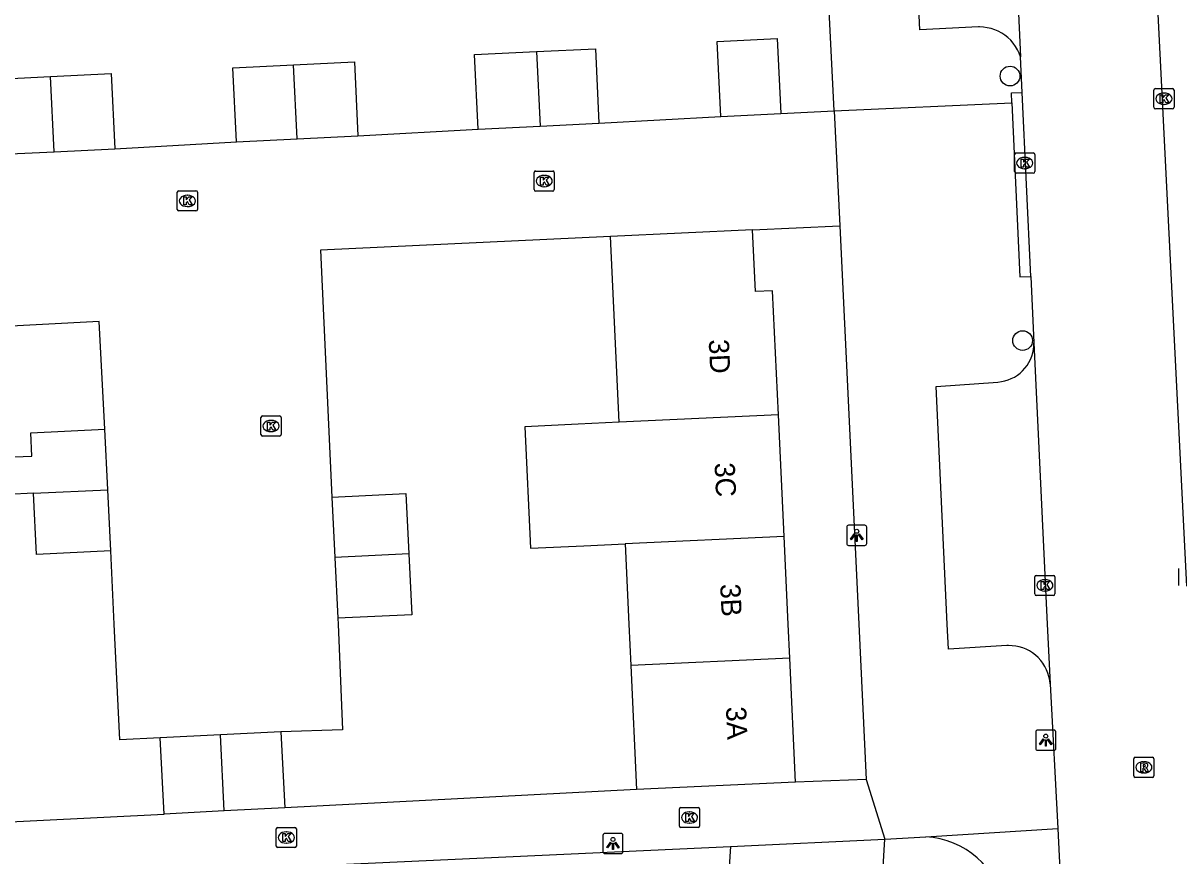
# Model space of a CAD drawing. Extents: x 161084 to 161928, y 385355 to 386522.
# Drawn here: x 161355.5 to 161412.9, y 386238.5 to 386279.8 of the extents above; entities that cross this region are included whole.
import ezdxf

# ---------------------------------------------------------------- set-up
doc = ezdxf.new("R2010")
doc.units = 0
for name, color, linetype in [('IMGEO_Boom', 7, 'Continuous'), ('IMGEO_Kolk', 7, 'Continuous'), ('IMGEO_Lichtpunt', 7, 'Continuous'), ('IMGEO_Pand', 7, 'Continuous'), ('IMGEO_Pand_nummerreeks', 7, 'Continuous'), ('IMGEO_Rijbaan_lokaal_open', 7, 'Continuous'), ('IMGEO_Rioolput', 7, 'Continuous'), ('IMGEO_Voetpad_open', 7, 'Continuous')]:
    doc.layers.add(name, color=color, linetype=linetype)

msp = doc.modelspace()

# ---------------------------------------------------------------- linework, layer by layer
at = {"layer": 'IMGEO_Boom'}
for centre in [(161404.499, 386277.22), (161405.125, 386264.087)]:
    msp.add_circle(centre, 0.489, dxfattribs=at)
at = {"layer": 'IMGEO_Kolk'}
for p, q in [((161411.638, 386275.669), (161411.638, 386276.521)), ((161411.713, 386276.595), (161412.565, 386276.595)), ((161412.126, 386276.375), (161412.151, 386276.375)), ((161412.639, 386276.521), (161412.639, 386275.669)), ((161412.149, 386275.815), (161412.124, 386275.815)), ((161412.565, 386275.595), (161411.713, 386275.595)), ((161404.727, 386272.475), (161404.727, 386273.327)), ((161404.802, 386273.401), (161405.654, 386273.401)), ((161405.215, 386273.181), (161405.24, 386273.181)), ((161405.728, 386273.327), (161405.728, 386272.475)), ((161380.878, 386271.58), (161380.878, 386272.432)), ((161380.953, 386272.506), (161381.805, 386272.506)), ((161381.879, 386272.432), (161381.879, 386271.58)), ((161405.654, 386272.401), (161404.802, 386272.401)), ((161405.238, 386272.621), (161405.213, 386272.621)), ((161381.389, 386271.726), (161381.364, 386271.726)), ((161381.366, 386272.286), (161381.391, 386272.286)), ((161363.165, 386270.596), (161363.165, 386271.448)), ((161363.24, 386271.522), (161364.092, 386271.522)), ((161363.653, 386271.302), (161363.678, 386271.302)), ((161364.166, 386271.448), (161364.166, 386270.596)), ((161381.805, 386271.506), (161380.953, 386271.506)), ((161363.676, 386270.742), (161363.651, 386270.742)), ((161364.092, 386270.522), (161363.24, 386270.522)), ((161367.317, 386259.419), (161367.317, 386260.271)), ((161367.392, 386260.345), (161368.244, 386260.345)), ((161368.318, 386260.271), (161368.318, 386259.419)), ((161367.805, 386260.125), (161367.83, 386260.125)), ((161368.244, 386259.345), (161367.392, 386259.345)), ((161367.828, 386259.565), (161367.803, 386259.565)), ((161405.728, 386251.506), (161405.728, 386252.358)), ((161405.803, 386252.432), (161406.655, 386252.432)), ((161406.216, 386252.212), (161406.241, 386252.212)), ((161406.729, 386252.358), (161406.729, 386251.506)), ((161412.88, 386251.928), (161412.88, 386252.78)), ((161406.239, 386251.652), (161406.214, 386251.652)), ((161406.655, 386251.432), (161405.803, 386251.432)), ((161388.089, 386239.982), (161388.089, 386240.834)), ((161388.164, 386240.908), (161389.016, 386240.908)), ((161389.09, 386240.834), (161389.09, 386239.982)), ((161388.577, 386240.688), (161388.602, 386240.688)), ((161368.077, 386238.99), (161368.077, 386239.842)), ((161368.152, 386239.916), (161369.004, 386239.916)), ((161368.565, 386239.696), (161368.59, 386239.696)), ((161369.078, 386239.842), (161369.078, 386238.99)), ((161389.016, 386239.908), (161388.164, 386239.908)), ((161388.6, 386240.128), (161388.575, 386240.128)), ((161368.588, 386239.136), (161368.563, 386239.136)), ((161369.004, 386238.916), (161368.152, 386238.916))]:
    msp.add_line(p, q, dxfattribs=at)
for points in [[(161411.638, 386275.669), (161411.638, 386276.521)], [(161411.713, 386276.595), (161412.565, 386276.595)], [(161412.639, 386276.521), (161412.639, 386275.669)], [(161411.959, 386276.295), (161412.082, 386276.295), (161412.082, 386276.144), (161412.212, 386276.295), (161412.376, 386276.295), (161412.23, 386276.144), (161412.383, 386275.895), (161412.231, 386275.895), (161412.146, 386276.059), (161412.082, 386275.992), (161412.082, 386275.895), (161411.959, 386275.895), (161411.959, 386276.295)], [(161412.565, 386275.595), (161411.713, 386275.595)], [(161404.727, 386272.475), (161404.727, 386273.327)], [(161404.802, 386273.401), (161405.654, 386273.401)], [(161405.048, 386273.101), (161405.171, 386273.101), (161405.171, 386272.95), (161405.301, 386273.101), (161405.465, 386273.101), (161405.319, 386272.95), (161405.472, 386272.701), (161405.32, 386272.701), (161405.235, 386272.865), (161405.171, 386272.798), (161405.171, 386272.701), (161405.048, 386272.701), (161405.048, 386273.101)], [(161405.728, 386273.327), (161405.728, 386272.475)], [(161380.878, 386271.58), (161380.878, 386272.432)], [(161380.953, 386272.506), (161381.805, 386272.506)], [(161381.879, 386272.432), (161381.879, 386271.58)], [(161405.654, 386272.401), (161404.802, 386272.401)], [(161381.199, 386272.206), (161381.322, 386272.206), (161381.322, 386272.055), (161381.452, 386272.206), (161381.616, 386272.206), (161381.47, 386272.055), (161381.623, 386271.806), (161381.471, 386271.806), (161381.386, 386271.97), (161381.322, 386271.903), (161381.322, 386271.806), (161381.199, 386271.806), (161381.199, 386272.206)], [(161363.165, 386270.596), (161363.165, 386271.448)], [(161363.24, 386271.522), (161364.092, 386271.522)], [(161363.486, 386271.222), (161363.609, 386271.222), (161363.609, 386271.071), (161363.739, 386271.222), (161363.903, 386271.222), (161363.757, 386271.071), (161363.91, 386270.822), (161363.758, 386270.822), (161363.673, 386270.986), (161363.609, 386270.919), (161363.609, 386270.822), (161363.486, 386270.822), (161363.486, 386271.222)], [(161364.166, 386271.448), (161364.166, 386270.596)], [(161381.805, 386271.506), (161380.953, 386271.506)], [(161364.092, 386270.522), (161363.24, 386270.522)], [(161367.317, 386259.419), (161367.317, 386260.271)], [(161367.392, 386260.345), (161368.244, 386260.345)], [(161368.318, 386260.271), (161368.318, 386259.419)], [(161367.638, 386260.045), (161367.761, 386260.045), (161367.761, 386259.894), (161367.891, 386260.045), (161368.055, 386260.045), (161367.909, 386259.894), (161368.062, 386259.645), (161367.91, 386259.645), (161367.825, 386259.809), (161367.761, 386259.742), (161367.761, 386259.645), (161367.638, 386259.645), (161367.638, 386260.045)], [(161368.244, 386259.345), (161367.392, 386259.345)], [(161405.728, 386251.506), (161405.728, 386252.358)], [(161405.803, 386252.432), (161406.655, 386252.432)], [(161406.729, 386252.358), (161406.729, 386251.506)], [(161412.88, 386251.928), (161412.88, 386252.78)], [(161406.049, 386252.132), (161406.172, 386252.132), (161406.172, 386251.981), (161406.302, 386252.132), (161406.466, 386252.132), (161406.32, 386251.981), (161406.473, 386251.732), (161406.321, 386251.732), (161406.236, 386251.896), (161406.172, 386251.829), (161406.172, 386251.732), (161406.049, 386251.732), (161406.049, 386252.132)], [(161406.655, 386251.432), (161405.803, 386251.432)], [(161388.089, 386239.982), (161388.089, 386240.834)], [(161388.164, 386240.908), (161389.016, 386240.908)], [(161389.09, 386240.834), (161389.09, 386239.982)], [(161388.41, 386240.608), (161388.533, 386240.608), (161388.533, 386240.457), (161388.663, 386240.608), (161388.827, 386240.608), (161388.681, 386240.457), (161388.834, 386240.208), (161388.682, 386240.208), (161388.597, 386240.372), (161388.533, 386240.305), (161388.533, 386240.208), (161388.41, 386240.208), (161388.41, 386240.608)], [(161368.077, 386238.99), (161368.077, 386239.842)], [(161368.152, 386239.916), (161369.004, 386239.916)], [(161368.398, 386239.616), (161368.521, 386239.616), (161368.521, 386239.465), (161368.651, 386239.616), (161368.815, 386239.616), (161368.669, 386239.465), (161368.822, 386239.216), (161368.67, 386239.216), (161368.585, 386239.38), (161368.521, 386239.313), (161368.521, 386239.216), (161368.398, 386239.216), (161368.398, 386239.616)], [(161369.078, 386239.842), (161369.078, 386238.99)], [(161389.016, 386239.908), (161388.164, 386239.908)], [(161369.004, 386238.916), (161368.152, 386238.916)]]:
    msp.add_lwpolyline(points, dxfattribs=at)
for centre, start, end in [((161411.715, 386276.519), 91.55205, 178.44795), ((161411.715, 386276.519), 91.55205, 178.44795), ((161412.563, 386276.519), 1.55205, 88.44795), ((161412.563, 386276.519), 1.55205, 88.44795), ((161411.715, 386275.671), 181.55205, 268.44795), ((161411.715, 386275.671), 181.55205, 268.44795), ((161412.563, 386275.671), 271.55205, 358.44795), ((161412.563, 386275.671), 271.55205, 358.44795), ((161404.804, 386273.325), 91.55205, 178.44795), ((161404.804, 386273.325), 91.55205, 178.44795), ((161405.652, 386273.325), 1.55205, 88.44795), ((161405.652, 386273.325), 1.55205, 88.44795), ((161380.955, 386272.43), 91.55205, 178.44795), ((161380.955, 386272.43), 91.55205, 178.44795), ((161381.803, 386272.43), 1.55205, 88.44795), ((161381.803, 386272.43), 1.55205, 88.44795), ((161404.804, 386272.477), 181.55205, 268.44795), ((161404.804, 386272.477), 181.55205, 268.44795), ((161405.652, 386272.477), 271.55205, 358.44795), ((161405.652, 386272.477), 271.55205, 358.44795), ((161363.242, 386271.446), 91.55205, 178.44795), ((161363.242, 386271.446), 91.55205, 178.44795), ((161364.09, 386271.446), 1.55205, 88.44795), ((161364.09, 386271.446), 1.55205, 88.44795), ((161380.955, 386271.582), 181.55205, 268.44795), ((161380.955, 386271.582), 181.55205, 268.44795), ((161381.803, 386271.582), 271.55205, 358.44795), ((161381.803, 386271.582), 271.55205, 358.44795), ((161363.242, 386270.598), 181.55205, 268.44795), ((161363.242, 386270.598), 181.55205, 268.44795), ((161364.09, 386270.598), 271.55205, 358.44795), ((161364.09, 386270.598), 271.55205, 358.44795), ((161367.394, 386260.269), 91.55205, 178.44795), ((161367.394, 386260.269), 91.55205, 178.44795), ((161368.242, 386260.269), 1.55205, 88.44795), ((161368.242, 386260.269), 1.55205, 88.44795), ((161367.394, 386259.421), 181.55205, 268.44795), ((161367.394, 386259.421), 181.55205, 268.44795), ((161368.242, 386259.421), 271.55205, 358.44795), ((161368.242, 386259.421), 271.55205, 358.44795), ((161405.805, 386252.356), 91.55205, 178.44795), ((161405.805, 386252.356), 91.55205, 178.44795), ((161406.653, 386252.356), 1.55205, 88.44795), ((161406.653, 386252.356), 1.55205, 88.44795), ((161405.805, 386251.508), 181.55205, 268.44795), ((161405.805, 386251.508), 181.55205, 268.44795), ((161406.653, 386251.508), 271.55205, 358.44795), ((161406.653, 386251.508), 271.55205, 358.44795), ((161388.166, 386240.832), 91.55205, 178.44795), ((161388.166, 386240.832), 91.55205, 178.44795), ((161389.014, 386240.832), 1.55205, 88.44795), ((161389.014, 386240.832), 1.55205, 88.44795), ((161368.154, 386239.84), 91.55205, 178.44795), ((161368.154, 386239.84), 91.55205, 178.44795), ((161369.002, 386239.84), 1.55205, 88.44795), ((161369.002, 386239.84), 1.55205, 88.44795), ((161388.166, 386239.984), 181.55205, 268.44795), ((161388.166, 386239.984), 181.55205, 268.44795), ((161389.014, 386239.984), 271.55205, 358.44795), ((161389.014, 386239.984), 271.55205, 358.44795), ((161368.154, 386238.992), 181.55205, 268.44795), ((161368.154, 386238.992), 181.55205, 268.44795), ((161369.002, 386238.992), 271.55205, 358.44795), ((161369.002, 386238.992), 271.55205, 358.44795)]:
    msp.add_arc(centre, 0.0765, start, end, dxfattribs=at)
for centre, major_axis, ratio, start_param, end_param in [((161412.125, 386276.095), (-0.387, 0.002), 0.722429, 4.712389, 7.853982), ((161412.15, 386276.095), (-0.39, 0.002), 0.717154, 1.570796, 4.712389), ((161405.214, 386272.901), (-0.387, 0.002), 0.722429, 4.712389, 7.853982), ((161405.239, 386272.901), (-0.39, 0.002), 0.717154, 1.570796, 4.712389), ((161381.365, 386272.006), (-0.387, 0.002), 0.722429, 4.712389, 7.853982), ((161381.39, 386272.006), (-0.39, 0.002), 0.717154, 1.570796, 4.712389), ((161363.652, 386271.022), (-0.387, 0.002), 0.722429, 4.712389, 7.853982), ((161363.677, 386271.022), (-0.39, 0.002), 0.717154, 1.570796, 4.712389), ((161367.804, 386259.845), (-0.387, 0.002), 0.722429, 4.712389, 7.853982), ((161367.829, 386259.845), (-0.39, 0.002), 0.717154, 1.570796, 4.712389), ((161406.215, 386251.932), (-0.387, 0.002), 0.722429, 4.712389, 7.853982), ((161406.24, 386251.932), (-0.39, 0.002), 0.717154, 1.570796, 4.712389), ((161388.576, 386240.408), (-0.387, 0.002), 0.722429, 4.712389, 7.853982), ((161388.601, 386240.408), (-0.39, 0.002), 0.717154, 1.570796, 4.712389), ((161368.564, 386239.416), (-0.387, 0.002), 0.722429, 4.712389, 7.853982), ((161368.589, 386239.416), (-0.39, 0.002), 0.717154, 1.570796, 4.712389)]:
    msp.add_ellipse(centre, major_axis=major_axis, ratio=ratio, start_param=start_param, end_param=end_param, dxfattribs=at)
at = {"layer": 'IMGEO_Lichtpunt'}
for p, q in [((161396.391, 386254.822), (161396.391, 386254.015)), ((161396.391, 386254.822), (161396.391, 386254.015)), ((161397.293, 386254.917), (161396.485, 386254.917)), ((161397.293, 386254.917), (161396.485, 386254.917)), ((161397.387, 386254.015), (161397.387, 386254.822)), ((161397.387, 386254.015), (161397.387, 386254.822)), ((161396.485, 386253.921), (161397.293, 386253.921)), ((161396.485, 386253.921), (161397.293, 386253.921)), ((161405.776, 386244.651), (161405.776, 386243.844)), ((161405.776, 386244.651), (161405.776, 386243.844)), ((161406.678, 386244.746), (161405.87, 386244.746)), ((161406.678, 386244.746), (161405.87, 386244.746)), ((161406.772, 386243.844), (161406.772, 386244.651)), ((161406.772, 386243.844), (161406.772, 386244.651)), ((161405.87, 386243.75), (161406.678, 386243.75)), ((161405.87, 386243.75), (161406.678, 386243.75)), ((161385.193, 386239.617), (161384.385, 386239.617)), ((161385.193, 386239.617), (161384.385, 386239.617)), ((161384.291, 386239.522), (161384.291, 386238.715)), ((161384.291, 386239.522), (161384.291, 386238.715)), ((161385.287, 386238.715), (161385.287, 386239.522)), ((161385.287, 386238.715), (161385.287, 386239.522)), ((161384.385, 386238.621), (161385.193, 386238.621)), ((161384.385, 386238.621), (161385.193, 386238.621))]:
    msp.add_line(p, q, dxfattribs=at)
for points in [[(161396.765, 386254.486), (161396.804, 386254.458), (161396.616, 386254.196), (161396.578, 386254.223), (161396.765, 386254.486)], [(161396.867, 386254.438), (161396.914, 386254.438), (161396.914, 386254.116), (161396.867, 386254.116), (161396.867, 386254.438)], [(161396.977, 386254.458), (161397.015, 386254.485), (161397.202, 386254.223), (161397.163, 386254.195), (161396.977, 386254.458)], [(161406.15, 386244.315), (161406.189, 386244.287), (161406.001, 386244.025), (161405.963, 386244.052), (161406.15, 386244.315)], [(161406.252, 386244.267), (161406.299, 386244.267), (161406.299, 386243.945), (161406.252, 386243.945), (161406.252, 386244.267)], [(161406.362, 386244.287), (161406.4, 386244.314), (161406.587, 386244.052), (161406.548, 386244.024), (161406.362, 386244.287)], [(161384.665, 386239.186), (161384.704, 386239.158), (161384.516, 386238.896), (161384.478, 386238.923), (161384.665, 386239.186)], [(161384.767, 386239.138), (161384.814, 386239.138), (161384.814, 386238.816), (161384.767, 386238.816), (161384.767, 386239.138)], [(161384.877, 386239.158), (161384.915, 386239.185), (161385.102, 386238.923), (161385.063, 386238.895), (161384.877, 386239.158)]]:
    msp.add_lwpolyline(points, dxfattribs=at)
for centre in [(161396.89, 386254.62), (161406.275, 386244.449), (161384.79, 386239.32)]:
    msp.add_circle(centre, 0.0994, dxfattribs=at)
for centre, start, end in [((161396.485, 386254.822), 90, 180), ((161396.485, 386254.822), 90, 180), ((161397.293, 386254.822), 0, 90), ((161397.293, 386254.822), 0, 90), ((161396.485, 386254.015), 180, 270), ((161396.485, 386254.015), 180, 270), ((161397.293, 386254.015), 270, 0), ((161397.293, 386254.015), 270, 360), ((161405.87, 386244.651), 90, 180), ((161405.87, 386244.651), 90, 180), ((161406.678, 386244.651), 0, 90), ((161406.678, 386244.651), 0, 90), ((161405.87, 386243.844), 180, 270), ((161405.87, 386243.844), 180, 270), ((161406.678, 386243.844), 270, 0), ((161406.678, 386243.844), 270, 360), ((161384.385, 386239.522), 90, 180), ((161384.385, 386239.522), 90, 180), ((161385.193, 386239.522), 0, 90), ((161385.193, 386239.522), 0, 90), ((161384.385, 386238.715), 180, 270), ((161384.385, 386238.715), 180, 270), ((161385.193, 386238.715), 270, 0), ((161385.193, 386238.715), 270, 360)]:
    msp.add_arc(centre, 0.0946, start, end, dxfattribs=at)
at = {"layer": 'IMGEO_Pand'}
for points in [[(161390.138, 386275.214), (161389.958, 386278.935), (161392.942, 386279.08), (161393.122, 386275.359)], [(161378.094, 386274.59), (161377.914, 386278.286), (161380.997, 386278.436)], [(161380.997, 386278.436), (161383.915, 386278.577), (161384.094, 386274.881)], [(161380.997, 386278.436), (161381.177, 386274.74)], [(161366.101, 386273.957), (161365.922, 386277.634), (161368.935, 386277.78)], [(161368.935, 386277.78), (161371.955, 386277.927), (161372.134, 386274.25)], [(161369.114, 386274.103), (161368.935, 386277.78)], [(161354.123, 386273.322), (161353.942, 386277.055), (161356.871, 386277.198)], [(161356.871, 386277.198), (161359.879, 386277.344), (161360.06, 386273.61)], [(161357.053, 386273.464), (161356.871, 386277.198)], [(161390.138, 386275.214), (161393.122, 386275.359)], [(161378.094, 386274.59), (161381.177, 386274.74)], [(161381.177, 386274.74), (161384.094, 386274.881)], [(161366.101, 386273.957), (161369.114, 386274.103)], [(161369.114, 386274.103), (161372.134, 386274.25)], [(161354.123, 386273.322), (161357.053, 386273.464)], [(161357.053, 386273.464), (161360.06, 386273.61)], [(161391.721, 386269.589), (161384.675, 386269.26)], [(161393.001, 386260.401), (161392.713, 386266.562), (161391.865, 386266.522), (161391.721, 386269.589)], [(161385.106, 386260.032), (161384.675, 386269.26)], [(161393.001, 386260.401), (161385.106, 386260.032)], [(161393.284, 386254.362), (161393.001, 386260.401)], [(161356.035, 386256.506), (161354.751, 386256.444), (161354.661, 386258.292), (161355.945, 386258.354), (161355.889, 386259.511), (161359.566, 386259.689)], [(161359.712, 386256.684), (161359.566, 386259.689)], [(161385.106, 386260.032), (161383.064, 386259.937), (161380.415, 386259.813), (161380.697, 386253.774), (161383.346, 386253.898), (161385.389, 386253.993)], [(161356.035, 386256.506), (161359.712, 386256.684)], [(161359.859, 386253.651), (161356.182, 386253.472), (161356.035, 386256.506)], [(161359.859, 386253.651), (161359.712, 386256.684)], [(161370.839, 386256.31), (161374.515, 386256.489), (161374.66, 386253.492)], [(161370.839, 386256.31), (161370.984, 386253.32)], [(161393.284, 386254.362), (161385.389, 386253.993)], [(161385.389, 386253.993), (161385.575, 386250), (161385.671, 386247.954)], [(161393.567, 386248.323), (161393.488, 386250), (161393.284, 386254.362)], [(161374.66, 386253.492), (161370.984, 386253.32)], [(161374.66, 386253.492), (161374.806, 386250.478), (161371.131, 386250.3)], [(161370.984, 386253.32), (161371.131, 386250.3)], [(161393.567, 386248.323), (161385.671, 386247.954)], [(161393.855, 386242.164), (161393.567, 386248.323)], [(161385.671, 386247.954), (161385.959, 386241.795)], [(161365.309, 386244.514), (161362.315, 386244.364)], [(161362.505, 386240.583), (161362.315, 386244.364)], [(161368.306, 386244.664), (161365.309, 386244.514)], [(161365.498, 386240.733), (161365.309, 386244.514)], [(161368.306, 386244.664), (161368.496, 386240.883)], [(161393.855, 386242.164), (161385.959, 386241.795)], [(161368.496, 386240.883), (161365.498, 386240.733)], [(161365.498, 386240.733), (161362.505, 386240.583)], [(161390.625, 386238.977), (161398.287, 386239.334)], [(161401.562, 386229.51), (161401.744, 386232.119), (161401.086, 386232.165), (161401.299, 386235.231), (161398.048, 386235.484), (161398.287, 386239.334)], [(161390.625, 386238.977), (161390.403, 386235.683), (161391.899, 386235.582), (161391.537, 386230.211)]]:
    msp.add_lwpolyline(points, dxfattribs=at)
at = {"layer": 'IMGEO_Rijbaan_lokaal_open'}
for points in [[(161411.052, 386295.842), (161413.26, 386251.899)], [(161404.233, 386295.09), (161405.023, 386278.177)], [(161405.106, 386276.408), (161405.023, 386278.177)], [(161405.532, 386267.274), (161405.106, 386276.408)], [(161384.094, 386274.881), (161390.138, 386275.214)], [(161393.122, 386275.359), (161395.775, 386275.487)], [(161395.775, 386275.487), (161396.054, 386269.783)], [(161372.134, 386274.25), (161378.094, 386274.59)], [(161360.06, 386273.61), (161366.101, 386273.957)], [(161391.721, 386269.589), (161396.054, 386269.783)], [(161384.675, 386269.26), (161370.272, 386268.569), (161370.839, 386256.31)], [(161405.532, 386267.274), (161405.686, 386263.977)], [(161359.566, 386259.689), (161359.286, 386265.037), (161351.465, 386264.624), (161351.417, 386265.561)], [(161405.686, 386263.977), (161406.339, 386250), (161406.49, 386247.042)], [(161362.315, 386244.364), (161360.32, 386244.263), (161360.038, 386250), (161359.859, 386253.651)], [(161371.131, 386250.3), (161371.144, 386250), (161371.365, 386244.76), (161368.306, 386244.664)], [(161406.49, 386247.042), (161406.872, 386239.857)], [(161406.872, 386239.857), (161406.945, 386238.489), (161407.144, 386234.708), (161407.371, 386229.904)]]:
    msp.add_lwpolyline(points, dxfattribs=at)
at = {"layer": 'IMGEO_Rioolput'}
for p, q in [((161410.643, 386242.474), (161410.643, 386243.326)), ((161410.718, 386243.4), (161411.57, 386243.4)), ((161411.131, 386243.18), (161411.156, 386243.18)), ((161411.644, 386243.326), (161411.644, 386242.474)), ((161411.154, 386242.62), (161411.129, 386242.62)), ((161411.57, 386242.4), (161410.718, 386242.4))]:
    msp.add_line(p, q, dxfattribs=at)
for points in [[(161410.643, 386242.474), (161410.643, 386243.326)], [(161410.718, 386243.4), (161411.57, 386243.4)], [(161411.232, 386243.098), (161410.98, 386243.1), (161410.98, 386242.7)], [(161411.644, 386243.326), (161411.644, 386242.474)], [(161410.98, 386242.7), (161411.104, 386242.7), (161411.104, 386242.862), (161411.115, 386242.862)], [(161411.158, 386243.019), (161411.104, 386243.019), (161411.104, 386242.938)], [(161411.104, 386242.938), (161411.156, 386242.938)], [(161411.162, 386242.833), (161411.233, 386242.7), (161411.373, 386242.7), (161411.308, 386242.826)], [(161411.57, 386242.4), (161410.718, 386242.4)]]:
    msp.add_lwpolyline(points, dxfattribs=at)
for centre, radius, start, end in [((161410.72, 386243.324), 0.0765, 91.55205, 178.44795), ((161410.72, 386243.324), 0.0765, 91.55205, 178.44795), ((161411.231, 386242.988), 0.109, 350.36119, 89.41601), ((161411.568, 386243.324), 0.0765, 1.55205, 88.44795), ((161411.568, 386243.324), 0.0765, 1.55205, 88.44795), ((161410.72, 386242.476), 0.0765, 181.55205, 268.44795), ((161410.72, 386242.476), 0.0765, 181.55205, 268.44795), ((161411.114, 386242.809), 0.0533, 26.02933, 88.69889), ((161411.14, 386243.127), 0.19, 274.7715, 282.96867), ((161411.164, 386242.923), 0.0964, 77.00612, 93.18647), ((161411.178, 386242.98), 0.0378, 276.66336, 79.67722), ((161411.229, 386242.988), 0.112, 277.58423, 350.98172), ((161411.213, 386242.773), 0.108, 29.51342, 73.79051), ((161411.568, 386242.476), 0.0765, 271.55205, 358.44795), ((161411.568, 386242.476), 0.0765, 271.55205, 358.44795)]:
    msp.add_arc(centre, radius, start, end, dxfattribs=at)
for centre, major_axis, ratio, start_param, end_param in [((161411.13, 386242.9), (-0.387, 0.002), 0.722429, 4.712389, 7.853982), ((161411.155, 386242.9), (-0.39, 0.002), 0.717154, 1.570796, 4.712389)]:
    msp.add_ellipse(centre, major_axis=major_axis, ratio=ratio, start_param=start_param, end_param=end_param, dxfattribs=at)
at = {"layer": 'IMGEO_Voetpad_open'}
for points in [[(161395.775, 386275.487), (161394.482, 386301.379), (161320.113, 386297.598), (161321.928, 386262.765)], [(161405.023, 386278.177), (161404.955, 386278.357), (161404.872, 386278.529), (161404.773, 386278.694), (161404.661, 386278.849), (161404.534, 386278.994), (161404.396, 386279.127), (161404.246, 386279.247), (161404.085, 386279.352), (161403.917, 386279.444), (161403.74, 386279.519), (161403.558, 386279.579), (161403.371, 386279.622), (161403.181, 386279.648), (161402.989, 386279.658), (161402.935, 386279.657), (161400.021, 386279.517), (161399.423, 386292.448)], [(161404.591, 386275.888), (161404.569, 386276.383), (161405.106, 386276.408)], [(161395.775, 386275.487), (161404.591, 386275.888)], [(161404.591, 386275.888), (161404.984, 386267.249), (161405.532, 386267.274)], [(161396.054, 386269.783), (161396.994, 386250), (161397.361, 386242.289)], [(161406.49, 386247.042), (161406.469, 386247.223), (161406.433, 386247.402), (161406.38, 386247.577), (161406.312, 386247.747), (161406.229, 386247.91), (161406.132, 386248.064), (161406.022, 386248.21), (161405.899, 386248.345), (161405.764, 386248.468), (161405.619, 386248.579), (161405.465, 386248.677), (161405.302, 386248.76), (161405.133, 386248.829), (161404.958, 386248.882), (161404.78, 386248.919), (161404.598, 386248.94), (161404.416, 386248.945), (161404.335, 386248.942), (161401.443, 386248.772), (161401.386, 386250), (161400.839, 386261.813), (161403.9, 386262.028), (161404.071, 386262.048), (161404.239, 386262.083), (161404.404, 386262.133), (161404.563, 386262.197), (161404.716, 386262.276), (161404.862, 386262.368), (161404.998, 386262.472), (161405.125, 386262.588), (161405.241, 386262.715), (161405.345, 386262.852), (161405.436, 386262.998), (161405.514, 386263.151), (161405.578, 386263.311), (161405.628, 386263.476), (161405.662, 386263.644), (161405.682, 386263.815), (161405.686, 386263.977)], [(161321.928, 386262.765), (161335.248, 386263.453), (161335.977, 386250), (161336.557, 386239.29), (161362.505, 386240.583)], [(161397.361, 386242.289), (161393.855, 386242.164)], [(161397.361, 386242.289), (161398.287, 386239.334)], [(161385.959, 386241.795), (161368.496, 386240.883)], [(161400.324, 386239.446), (161406.872, 386239.857)], [(161398.287, 386239.334), (161400.324, 386239.446)], [(161313.697, 386211.098), (161312.579, 386234.957), (161357.135, 386237.414), (161368.679, 386237.953), (161390.625, 386238.977)]]:
    msp.add_lwpolyline(points, dxfattribs=at)
msp.add_arc((161400.091, 386235.233), 4.219, 10.75919, 86.83579, dxfattribs=at)

# ---------------------------------------------------------------- texts
at = {"layer": 'IMGEO_Pand_nummerreeks'}
for s, rotation, p in [('3D', 272.67989, (161389.542, 386264.132)), ('3C', 272.68123, (161389.831, 386258.007)), ('3B', 272.68259, (161390.111, 386251.993)), ('3A', 272.67725, (161390.397, 386245.894))]:
    msp.add_text(s, height=1, rotation=rotation, dxfattribs=at).set_placement(p)

doc.saveas('drawing.dxf')
